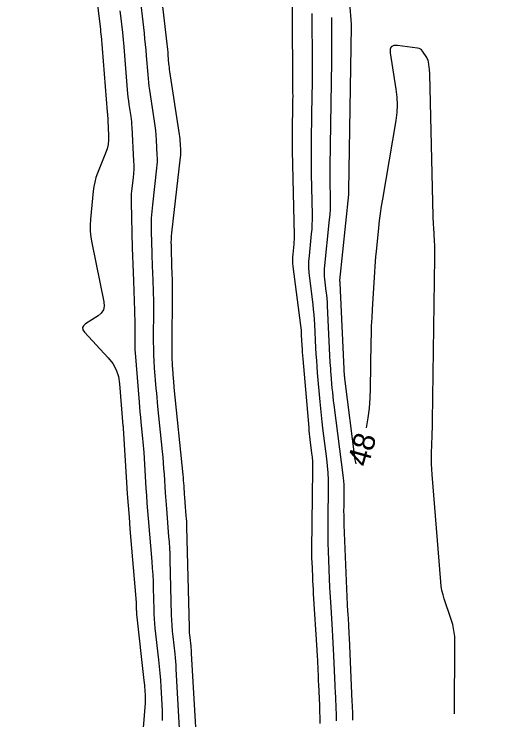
# Model space of a CAD drawing. Extents: x 2384780 to 2405861, y 547869 to 573706.
# Drawn here: x 2393472.2 to 2393517.2, y 552431.2 to 552496.3 of the extents above; entities that cross this region are included whole.
import ezdxf

# ---------------------------------------------------------------- set-up
doc = ezdxf.new("R2010")
doc.units = 0
for name, color, linetype in [('Old_Level_60', 7, 'Continuous'), ('Old_Level_61', 7, 'Continuous'), ('Old_Level_63', 7, 'Continuous')]:
    doc.layers.add(name, color=color, linetype=linetype)

msp = doc.modelspace()

# ---------------------------------------------------------------- linework, layer by layer
at = {"layer": 'Old_Level_60'}
for points in [[(2393479.5485, 552500.2045), (2393480.18675, 552494.918), (2393480.19375, 552494.85925), (2393480.20075, 552494.80075), (2393480.2075, 552494.742), (2393480.21425, 552494.6835), (2393480.23625, 552494.492), (2393480.24075, 552494.451), (2393480.245, 552494.41), (2393480.24875, 552494.36875), (2393480.25225, 552494.32775), (2393480.81225, 552487.3275), (2393480.81375, 552487.31025), (2393480.8155, 552487.293), (2393480.81775, 552487.276), (2393480.82, 552487.25875), (2393480.8285, 552487.20275), (2393480.83025, 552487.19075), (2393480.83175, 552487.17875), (2393480.83275, 552487.16675), (2393480.8335, 552487.1545), (2393480.939, 552485.14475), (2393480.93875, 552484.718), (2393480.8925, 552484.29875), (2393480.8005, 552483.88725), (2393480.6625, 552483.48325), (2393479.9205, 552481.6375), (2393479.7765, 552481.23825), (2393479.662, 552480.832), (2393479.5775, 552480.41825), (2393479.52275, 552479.9975), (2393479.2795, 552477.41025), (2393479.248, 552476.857), (2393479.25725, 552476.30575), (2393479.3075, 552475.757), (2393479.39875, 552475.21025), (2393480.51325, 552469.76275), (2393480.54275, 552469.373), (2393480.4625, 552469.03), (2393480.27225, 552468.73325), (2393479.97225, 552468.483), (2393478.81275, 552467.7415), (2393478.62025, 552467.57525), (2393478.54, 552467.39475), (2393478.572, 552467.19975), (2393478.716, 552466.99025), (2393480.91475, 552464.61025), (2393481.33375, 552464.0775), (2393481.64875, 552463.499), (2393481.85975, 552462.87525), (2393481.9665, 552462.20575), (2393482.2735, 552458.32225), (2393482.27525, 552458.30125), (2393482.277, 552458.2805), (2393482.279, 552458.2595), (2393482.281, 552458.23875), (2393482.288, 552458.17075), (2393482.28925, 552458.156), (2393482.29075, 552458.1415), (2393482.29175, 552458.12675), (2393482.29275, 552458.11225), (2393482.603, 552453.11475), (2393482.6725, 552452.04425), (2393482.748, 552450.974), (2393482.82925, 552449.90425), (2393482.91675, 552448.835), (2393483.46025, 552442.408), (2393483.4715, 552442.26275), (2393483.4805, 552442.1175), (2393483.48725, 552441.972), (2393483.492, 552441.8265), (2393483.50375, 552441.3505), (2393483.50725, 552441.24875), (2393483.513, 552441.147), (2393483.521, 552441.04525), (2393483.53125, 552440.944), (2393484.20975, 552434.816), (2393484.23125, 552434.61), (2393484.24975, 552434.404), (2393484.2655, 552434.1975), (2393484.2785, 552433.99075), (2393484.3165, 552433.31525), (2393484.322, 552433.17075), (2393484.32275, 552433.026), (2393484.31875, 552432.88125), (2393484.30975, 552432.73675)], [(2393503.762, 552454.83), (2393503.69475, 552455.2), (2393502.73, 552462.7145), (2393502.72775, 552462.734), (2393502.7255, 552462.7535), (2393502.7235, 552462.773), (2393502.72175, 552462.79275), (2393502.71625, 552462.8565), (2393502.715, 552462.87025), (2393502.714, 552462.884), (2393502.71325, 552462.89775), (2393502.7125, 552462.9115), (2393502.29725, 552471.5065), (2393502.296, 552471.53075), (2393502.294, 552471.555), (2393502.29175, 552471.57925), (2393502.28875, 552471.6035), (2393502.2785, 552471.6825), (2393502.27675, 552471.6995), (2393502.27625, 552471.71625), (2393502.2765, 552471.73325), (2393502.27775, 552471.75025), (2393503.088, 552479.6885), (2393503.091, 552479.72325), (2393503.093, 552479.758), (2393503.09375, 552479.79275), (2393503.09375, 552479.8275), (2393503.09125, 552479.94125), (2393503.091, 552479.96575), (2393503.09075, 552479.99025), (2393503.09075, 552480.0145), (2393503.09125, 552480.039), (2393503.34475, 552495.19375), (2393503.345, 552495.21325), (2393503.34525, 552495.23275), (2393503.34525, 552495.252), (2393503.34525, 552495.2715), (2393503.34475, 552495.335), (2393503.3445, 552495.34875), (2393503.34425, 552495.36225), (2393503.3435, 552495.376), (2393503.3425, 552495.3895), (2393503.03375, 552499.37525)], [(2393483.756, 552498.55075), (2393484.21375, 552494.56625), (2393484.2715, 552494.044), (2393484.32475, 552493.52125), (2393484.37325, 552492.99825), (2393484.4175, 552492.4745), (2393484.55425, 552490.7635), (2393484.587, 552490.39725), (2393484.626, 552490.03175), (2393484.6715, 552489.667), (2393484.7235, 552489.303), (2393485.15525, 552486.46375), (2393485.21525, 552486.0335), (2393485.26475, 552485.60225), (2393485.3035, 552485.16975), (2393485.3315, 552484.73625), (2393485.406, 552483.31825), (2393485.41575, 552483.0145), (2393485.41275, 552482.71125), (2393485.397, 552482.40825), (2393485.36875, 552482.10575), (2393484.98275, 552478.73575), (2393484.9235, 552478.124), (2393484.88625, 552477.51125), (2393484.87075, 552476.89775), (2393484.87725, 552476.28325), (2393484.9335, 552474.27425), (2393484.946, 552473.84375), (2393484.9595, 552473.41325), (2393484.97375, 552472.98275), (2393484.989, 552472.5525), (2393485.05175, 552470.82175), (2393485.0635, 552470.45075), (2393485.07175, 552470.07975), (2393485.07625, 552469.70875), (2393485.07725, 552469.33775), (2393485.071, 552466.07575), (2393485.07575, 552465.48125), (2393485.0925, 552464.887), (2393485.1215, 552464.2935), (2393485.16225, 552463.7005), (2393485.3155, 552461.76375), (2393485.3495, 552461.34875), (2393485.38575, 552460.934), (2393485.42425, 552460.5195), (2393485.465, 552460.10525), (2393485.88425, 552455.96525), (2393485.935, 552455.439), (2393485.9805, 552454.9125), (2393486.021, 552454.38575), (2393486.05625, 552453.85825), (2393486.16325, 552452.135), (2393486.18725, 552451.76575), (2393486.21325, 552451.39675), (2393486.2415, 552451.02775), (2393486.2715, 552450.659), (2393486.485, 552448.13375), (2393486.52675, 552447.5925), (2393486.5605, 552447.05075), (2393486.586, 552446.5085), (2393486.60325, 552445.96575), (2393486.72825, 552440.8885), (2393486.746, 552440.38975), (2393486.77425, 552439.89175), (2393486.81325, 552439.3945), (2393486.86275, 552438.898), (2393487.04225, 552437.277), (2393487.0785, 552436.9295), (2393487.10975, 552436.5815), (2393487.1365, 552436.23325), (2393487.1585, 552435.8845), (2393487.46575, 552430.40275)], [(2393481.9825, 552496.63725), (2393482.037, 552496.166), (2393482.214, 552494.626), (2393482.2505, 552494.296), (2393482.284, 552493.9655), (2393482.31475, 552493.63475), (2393482.34275, 552493.304), (2393482.659, 552489.34825), (2393482.6895, 552489.00525), (2393482.726, 552488.663), (2393482.76875, 552488.3215), (2393482.8175, 552487.98075), (2393482.98675, 552486.86825), (2393483.02, 552486.6295), (2393483.04725, 552486.39025), (2393483.06875, 552486.1505), (2393483.0845, 552485.91), (2393483.25, 552482.7575), (2393483.262, 552482.37675), (2393483.25825, 552481.9965), (2393483.23875, 552481.6165), (2393483.20325, 552481.23725), (2393483.06125, 552479.999), (2393483.03575, 552479.7335), (2393483.0195, 552479.4675), (2393483.01275, 552479.201), (2393483.0155, 552478.93425), (2393483.13275, 552474.7595), (2393483.15475, 552473.99975), (2393483.1785, 552473.24), (2393483.20375, 552472.4805), (2393483.2305, 552471.721), (2393483.33125, 552468.94575), (2393483.3435, 552468.56125), (2393483.352, 552468.1765), (2393483.35675, 552467.79175), (2393483.35775, 552467.407), (2393483.35525, 552466.15), (2393483.3575, 552465.88075), (2393483.365, 552465.61175), (2393483.37825, 552465.34275), (2393483.39675, 552465.07425), (2393483.75575, 552460.53275), (2393483.79375, 552460.07), (2393483.834, 552459.6075), (2393483.877, 552459.14525), (2393483.9225, 552458.68325), (2393484.07525, 552457.17425), (2393484.1065, 552456.85075), (2393484.1345, 552456.527), (2393484.1595, 552456.203), (2393484.18125, 552455.87875), (2393484.38525, 552452.593), (2393484.43075, 552451.889), (2393484.4805, 552451.18525), (2393484.534, 552450.482), (2393484.5915, 552449.77875), (2393484.92775, 552445.8005), (2393484.97475, 552445.19225), (2393485.0125, 552444.58375), (2393485.04125, 552443.9745), (2393485.06075, 552443.36475), (2393485.10975, 552441.3725), (2393485.12475, 552440.94575), (2393485.149, 552440.51975), (2393485.1825, 552440.09425), (2393485.22475, 552439.6695), (2393485.5485, 552436.74625), (2393485.61375, 552436.1195), (2393485.67025, 552435.492), (2393485.71825, 552434.86375), (2393485.758, 552434.23475), (2393485.87975, 552432.06225), (2393485.898, 552431.59675), (2393485.9005, 552431.1315)], [(2393501.96575, 552431.09925), (2393501.96, 552431.4605), (2393501.95025, 552431.82175), (2393501.9365, 552432.183), (2393501.88525, 552433.3625), (2393501.874, 552433.61525), (2393501.863, 552433.868), (2393501.852, 552434.12075), (2393501.84075, 552434.3735), (2393501.7185, 552437.13175), (2393501.691, 552437.72275), (2393501.6605, 552438.3135), (2393501.62725, 552438.90425), (2393501.591, 552439.49475), (2393501.45625, 552441.61125), (2393501.42875, 552442.06475), (2393501.40375, 552442.5185), (2393501.38125, 552442.9725), (2393501.36125, 552443.4265), (2393501.22425, 552446.77475), (2393501.19975, 552447.4925), (2393501.185, 552448.21), (2393501.17975, 552448.928), (2393501.18425, 552449.646), (2393501.2235, 552452.68875), (2393501.2205, 552453.34025), (2393501.19475, 552453.99025), (2393501.146, 552454.639), (2393501.0745, 552455.2865), (2393500.712, 552458.11), (2393500.6375, 552458.71525), (2393500.56925, 552459.32125), (2393500.5075, 552459.928), (2393500.45225, 552460.53525), (2393500.22125, 552463.22325), (2393500.1745, 552463.7995), (2393500.133, 552464.376), (2393500.097, 552464.953), (2393500.0665, 552465.53025), (2393499.962, 552467.6945), (2393499.935, 552468.158), (2393499.8985, 552468.6205), (2393499.853, 552469.08225), (2393499.79825, 552469.543), (2393499.487, 552471.94975), (2393499.43525, 552472.46575), (2393499.4135, 552472.982), (2393499.4215, 552473.49875), (2393499.45925, 552474.01575), (2393499.667, 552476.0485), (2393499.70475, 552476.48425), (2393499.729, 552476.92075), (2393499.74, 552477.3575), (2393499.73775, 552477.795), (2393499.65975, 552481.58225), (2393499.64675, 552482.394), (2393499.64125, 552483.2055), (2393499.6435, 552484.017), (2393499.65325, 552484.82875), (2393499.72175, 552488.918), (2393499.734, 552489.7945), (2393499.74125, 552490.67075), (2393499.74375, 552491.547), (2393499.7415, 552492.4235), (2393499.72325, 552495.689), (2393499.71325, 552496.3885)], [(2393503.47375, 552431.1775), (2393503.473, 552431.34625), (2393503.47025, 552431.515), (2393503.46575, 552431.6835), (2393503.45925, 552431.852), (2393503.43525, 552432.4025), (2393503.43, 552432.5205), (2393503.425, 552432.6385), (2393503.41975, 552432.7565), (2393503.4145, 552432.8745), (2393503.15225, 552438.79825), (2393503.13825, 552439.09925), (2393503.12275, 552439.40025), (2393503.10575, 552439.701), (2393503.08725, 552440.0015), (2393503.02475, 552440.98375), (2393503.012, 552441.19425), (2393503.00025, 552441.40475), (2393502.99, 552441.61525), (2393502.98075, 552441.826), (2393502.679, 552449.19925), (2393502.66425, 552449.63025), (2393502.65525, 552450.061), (2393502.65225, 552450.492), (2393502.65475, 552450.92325), (2393502.673, 552452.3315), (2393502.67175, 552452.633), (2393502.65975, 552452.93375), (2393502.63725, 552453.234), (2393502.604, 552453.53375), (2393501.74025, 552460.26225), (2393501.6925, 552460.64975), (2393501.649, 552461.0375), (2393501.6095, 552461.42575), (2393501.574, 552461.8145), (2393501.46475, 552463.08525), (2393501.44275, 552463.3575), (2393501.42325, 552463.63), (2393501.40625, 552463.90275), (2393501.39175, 552464.1755), (2393501.139, 552469.40575), (2393501.11925, 552469.747), (2393501.0925, 552470.0875), (2393501.05875, 552470.42725), (2393501.0185, 552470.76675), (2393500.87525, 552471.874), (2393500.8515, 552472.1115), (2393500.8415, 552472.349), (2393500.84525, 552472.58675), (2393500.8625, 552472.82475), (2393501.32625, 552477.36575), (2393501.36825, 552477.8525), (2393501.3955, 552478.34), (2393501.408, 552478.828), (2393501.40525, 552479.3165), (2393501.37225, 552480.9135), (2393501.367, 552481.2555), (2393501.36475, 552481.59775), (2393501.3655, 552481.94), (2393501.36975, 552482.28225), (2393501.53175, 552491.96975), (2393501.53875, 552492.46075), (2393501.54275, 552492.95175), (2393501.54425, 552493.44275), (2393501.54275, 552493.93375), (2393501.534, 552495.538), (2393501.529, 552495.8815), (2393501.525, 552496.007)], [(2393512.8505, 552431.75825), (2393512.879, 552438.3045), (2393512.858, 552438.88), (2393512.7895, 552439.448), (2393512.67375, 552440.008), (2393512.51075, 552440.5605), (2393511.90125, 552442.3525), (2393511.78275, 552442.739), (2393511.68875, 552443.1305), (2393511.6195, 552443.52725), (2393511.5745, 552443.929), (2393510.7705, 552453.854), (2393510.738, 552454.34275), (2393510.71975, 552454.832), (2393510.71575, 552455.32175), (2393510.72575, 552455.8115), (2393510.782, 552457.4125), (2393510.79325, 552457.7555), (2393510.80275, 552458.09875), (2393510.81025, 552458.44175), (2393510.81625, 552458.785), (2393511.03525, 552473.8725), (2393511.03725, 552474.25225), (2393511.03175, 552474.632), (2393511.019, 552475.01125), (2393510.999, 552475.3905), (2393510.9215, 552476.62925), (2393510.90625, 552476.89475), (2393510.8935, 552477.16025), (2393510.88325, 552477.426), (2393510.87575, 552477.69175), (2393510.56325, 552490.79), (2393510.557, 552490.94875), (2393510.546, 552491.107), (2393510.5305, 552491.265), (2393510.51, 552491.4225), (2393510.43525, 552491.93625), (2393510.4135, 552492.04425), (2393510.38025, 552492.14775), (2393510.33575, 552492.24675), (2393510.2795, 552492.3415), (2393509.895, 552492.91725), (2393509.8045, 552493.0275), (2393509.698, 552493.1115), (2393509.575, 552493.1695), (2393509.436, 552493.2015), (2393507.57525, 552493.43825), (2393507.23425, 552493.433), (2393507.0085, 552493.31575), (2393506.8985, 552493.08675), (2393506.9035, 552492.74575), (2393507.4345, 552489.396), (2393507.519, 552488.67825), (2393507.5445, 552487.961), (2393507.51175, 552487.244), (2393507.42, 552486.52725), (2393506.1925, 552479.25675), (2393506.0865, 552478.5955), (2393505.99125, 552477.933), (2393505.907, 552477.26875), (2393505.8335, 552476.60325), (2393505.61125, 552474.4265), (2393505.566, 552473.96), (2393505.5255, 552473.493), (2393505.49, 552473.0255), (2393505.459, 552472.55775), (2393505.246, 552469.064), (2393505.20475, 552468.31525), (2393505.17225, 552467.56625), (2393505.14825, 552466.81675), (2393505.133, 552466.067), (2393505.071, 552461.791), (2393505.03725, 552460.87675), (2393504.96275, 552459.967), (2393504.84775, 552459.06125), (2393504.692, 552458.15975), (2393504.68825, 552458.141)], [(2393484.30975, 552432.73675), (2393483.8875, 552427.401), (2393483.817, 552426.25725), (2393483.78625, 552425.1135), (2393483.79525, 552423.969), (2393483.84425, 552422.82425), (2393484.24325, 552416.19475), (2393484.251, 552416.08125), (2393484.26125, 552415.968), (2393484.27375, 552415.855), (2393484.28825, 552415.74225), (2393484.33975, 552415.374), (2393484.3495, 552415.295), (2393484.35625, 552415.21575), (2393484.36075, 552415.1365), (2393484.36225, 552415.057), (2393484.371, 552412.24775)]]:
    msp.add_lwpolyline(points, dxfattribs=at)
at = {"layer": 'Old_Level_61'}
for points in [[(2393485.43225, 552501.30825), (2393486.32, 552493.58025), (2393486.34775, 552493.32925), (2393486.3735, 552493.07775), (2393486.39675, 552492.82625), (2393486.418, 552492.5745), (2393486.48375, 552491.7515), (2393486.4995, 552491.5755), (2393486.51825, 552491.39975), (2393486.54025, 552491.22425), (2393486.56525, 552491.04925), (2393487.45, 552485.2305), (2393487.47875, 552485.0235), (2393487.5025, 552484.816), (2393487.52125, 552484.608), (2393487.53475, 552484.3995), (2393487.5705, 552483.7175), (2393487.57525, 552483.5715), (2393487.57375, 552483.42575), (2393487.56625, 552483.28), (2393487.5525, 552483.1345), (2393486.75225, 552476.146), (2393486.72375, 552475.85175), (2393486.70575, 552475.55725), (2393486.69825, 552475.26225), (2393486.7015, 552474.9665), (2393486.7285, 552474.0005), (2393486.7345, 552473.79325), (2393486.741, 552473.58625), (2393486.74775, 552473.37925), (2393486.75525, 552473.17225), (2393486.7855, 552472.34), (2393486.791, 552472.16175), (2393486.795, 552471.98325), (2393486.79725, 552471.80475), (2393486.79775, 552471.62625), (2393486.784, 552464.733), (2393486.78625, 552464.44725), (2393486.7945, 552464.1615), (2393486.80825, 552463.876), (2393486.828, 552463.59075), (2393486.90175, 552462.65925), (2393486.918, 552462.45975), (2393486.9355, 552462.26025), (2393486.954, 552462.061), (2393486.9735, 552461.86175), (2393487.7895, 552453.80525), (2393487.814, 552453.55225), (2393487.83575, 552453.299), (2393487.85525, 552453.0455), (2393487.87225, 552452.792), (2393487.92375, 552451.96325), (2393487.93525, 552451.7855), (2393487.94775, 552451.608), (2393487.96125, 552451.43075), (2393487.97575, 552451.25325), (2393488.0785, 552450.039), (2393488.0985, 552449.7785), (2393488.11475, 552449.518), (2393488.127, 552449.25725), (2393488.13525, 552448.99625), (2393488.36325, 552439.74225), (2393488.37175, 552439.5025), (2393488.38525, 552439.263), (2393488.404, 552439.02375), (2393488.428, 552438.785), (2393488.51425, 552438.0055), (2393488.53175, 552437.83825), (2393488.54675, 552437.671), (2393488.5595, 552437.5035), (2393488.57, 552437.33575), (2393489.099, 552427.9025)], [(2393500.45875, 552430.85225), (2393500.44975, 552431.40625), (2393500.435, 552431.96), (2393500.41375, 552432.51375), (2393500.329, 552434.4585), (2393500.31525, 552434.778), (2393500.30125, 552435.0975), (2393500.287, 552435.417), (2393500.273, 552435.7365), (2393500.22675, 552436.78025), (2393500.21625, 552437.00375), (2393500.20475, 552437.22725), (2393500.19225, 552437.45075), (2393500.1785, 552437.67425), (2393499.851, 552442.81475), (2393499.82625, 552443.2235), (2393499.80375, 552443.63225), (2393499.7835, 552444.041), (2393499.7655, 552444.45), (2393499.711, 552445.78625), (2393499.701, 552446.0725), (2393499.69525, 552446.359), (2393499.693, 552446.64525), (2393499.695, 552446.93175), (2393499.79, 552454.279), (2393499.78825, 552454.66475), (2393499.773, 552455.0495), (2393499.74425, 552455.43325), (2393499.70175, 552455.8165), (2393499.54125, 552457.067), (2393499.50825, 552457.33525), (2393499.478, 552457.60375), (2393499.45075, 552457.8725), (2393499.42625, 552458.1415), (2393498.87875, 552464.512), (2393498.854, 552464.8165), (2393498.83225, 552465.12125), (2393498.81325, 552465.42625), (2393498.797, 552465.73125), (2393498.749, 552466.72825), (2393498.7365, 552466.94175), (2393498.71975, 552467.15475), (2393498.69875, 552467.3675), (2393498.6735, 552467.57975), (2393497.9665, 552473.04925), (2393497.93825, 552473.3315), (2393497.92625, 552473.614), (2393497.9305, 552473.89675), (2393497.95125, 552474.17975), (2393498.04575, 552475.10425), (2393498.063, 552475.3025), (2393498.074, 552475.501), (2393498.079, 552475.69975), (2393498.078, 552475.89875), (2393497.91625, 552483.74025), (2393497.90775, 552484.27675), (2393497.904, 552484.81325), (2393497.9055, 552485.3495), (2393497.912, 552485.886), (2393497.94125, 552487.6385), (2393497.9465, 552488.01425), (2393497.94975, 552488.38975), (2393497.95075, 552488.76525), (2393497.94975, 552489.14075), (2393497.90625, 552497.04075)]]:
    msp.add_lwpolyline(points, dxfattribs=at)
at = {"layer": 'Old_Level_63'}
msp.add_circle((2393492.91434, 552580.66252), 187.93516, dxfattribs=at)

# ---------------------------------------------------------------- texts
at = {"layer": 'Old_Level_60'}
msp.add_text('48', height=2, rotation=74.36915, dxfattribs=at).set_placement((2393504.86175, 552454.46075))

doc.saveas('drawing.dxf')
